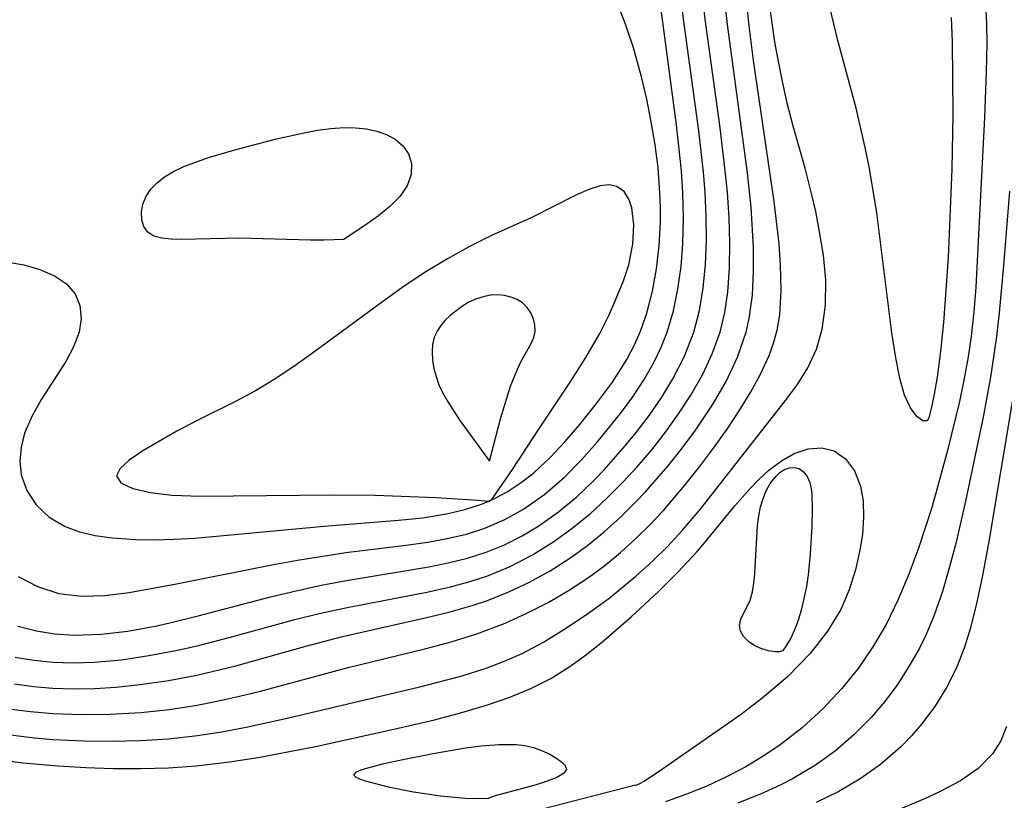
# Model space of a CAD drawing. Header units: metres. Extents: x 1073367 to 1082519, y 1569854 to 1574957.
# Tile 390 of 656: x 1076736 to 1076804, y 1573622 to 1573675. Entities that reach past the tile are written whole.
import ezdxf

# ---------------------------------------------------------------- set-up
doc = ezdxf.new("R2010")
doc.units = ezdxf.units.M
doc.layers.add('CGG_CurvaNivelLidar_v1', color=253, linetype='Continuous', lineweight=30)

msp = doc.modelspace()

# ---------------------------------------------------------------- linework, layer by layer
at = {"layer": 'CGG_CurvaNivelLidar_v1'}
for p, q in [((1076792.3625, 1573673.7726, 65.5), (1076790.6419, 1573681.0151, 65.5)), ((1076781.834, 1573674.9217, 68), (1076781.277, 1573679.5243, 68)), ((1076784.8022, 1573674.8578, 67), (1076784.3227, 1573679.2115, 67)), ((1076780.3629, 1573675.0366, 68.5), (1076779.8679, 1573678.9442, 68.5)), ((1076777.8182, 1573674.8875, 69), (1076776.5501, 1573678.1544, 69)), ((1076783.3166, 1573674.8908, 67.5), (1076782.974, 1573677.7756, 67.5)), ((1076786.2884, 1573674.7681, 66.5), (1076785.9778, 1573677.6192, 66.5)), ((1076802.4366, 1573677.6372, 66), (1076802.5553, 1573674.8925, 66)), ((1076788.0827, 1573673.5178, 66), (1076787.6603, 1573676.4487, 66)), ((1076781.3175, 1573668.0007, 68.5), (1076780.3629, 1573675.0366, 68.5)), ((1076782.8365, 1573667.5729, 68), (1076781.834, 1573674.9217, 68)), ((1076800.1342, 1573675.3569, 65.5), (1076800.2008, 1573673.6899, 65.5)), ((1076778.357, 1573673.2584, 69), (1076777.8182, 1573674.8875, 69)), ((1076784.292, 1573667.7822, 67.5), (1076783.3166, 1573674.8908, 67.5)), ((1076786.1772, 1573664.7081, 67), (1076784.8022, 1573674.8578, 67)), ((1076786.5912, 1573672.4095, 66.5), (1076786.2884, 1573674.7681, 66.5)), ((1076802.5553, 1573674.8925, 66), (1076802.5689, 1573673.5185, 66)), ((1076793.6175, 1573669.1388, 65.5), (1076792.3625, 1573673.7726, 65.5)), ((1076800.2008, 1573673.6899, 65.5), (1076800.2437, 1573668.6959, 65.5)), ((1076778.9055, 1573671.2835, 69), (1076778.357, 1573673.2584, 69)), ((1076788.5413, 1573671.0844, 66), (1076788.0827, 1573673.5178, 66)), ((1076802.5689, 1573673.5185, 66), (1076802.5377, 1573671.6267, 66)), ((1076788.0106, 1573662.7441, 66.5), (1076786.5912, 1573672.4095, 66.5)), ((1076802.5377, 1573671.6267, 66), (1076802.4222, 1573668.4946, 66)), ((1076779.2677, 1573669.7463, 69), (1076778.9055, 1573671.2835, 69)), ((1076788.9001, 1573669.4863, 66), (1076788.5413, 1573671.0844, 66)), ((1076779.5811, 1573668.1892, 69), (1076779.2677, 1573669.7463, 69)), ((1076789.3029, 1573667.9065, 66), (1076788.9001, 1573669.4863, 66)), ((1076794.2377, 1573666.4469, 65.5), (1076793.6175, 1573669.1388, 65.5)), ((1076779.8418, 1573666.6178, 69), (1076779.5811, 1573668.1892, 69)), ((1076800.2437, 1573668.6959, 65.5), (1076800.1852, 1573664.9843, 65.5)), ((1076802.4222, 1573668.4946, 66), (1076801.8322, 1573656.8796, 66)), ((1076755.7876, 1573667.4464, 69), (1076756.7107, 1573667.6191, 69)), ((1076756.7107, 1573667.6191, 69), (1076757.6236, 1573667.7483, 69)), ((1076757.6236, 1573667.7483, 69), (1076758.5219, 1573667.8128, 69)), ((1076758.5219, 1573667.8128, 69), (1076759.3057, 1573667.7981, 69)), ((1076759.3057, 1573667.7981, 69), (1076760.0628, 1573667.7138, 69)), ((1076760.0628, 1573667.7138, 69), (1076760.7809, 1573667.5591, 69)), ((1076760.7809, 1573667.5591, 69), (1076761.4432, 1573667.3277, 69)), ((1076781.6543, 1573664.8315, 68.5), (1076781.3175, 1573668.0007, 68.5)), ((1076783.1557, 1573664.7543, 68), (1076782.8365, 1573667.5729, 68)), ((1076784.6556, 1573664.8368, 67.5), (1076784.292, 1573667.7822, 67.5)), ((1076790.1194, 1573665.0204, 66), (1076789.3029, 1573667.9065, 66)), ((1076751.0322, 1573666.29, 69), (1076753.8989, 1573667.0247, 69)), ((1076753.8989, 1573667.0247, 69), (1076755.7876, 1573667.4464, 69)), ((1076761.4432, 1573667.3277, 69), (1076762.028, 1573667.0079, 69)), ((1076762.028, 1573667.0079, 69), (1076762.546, 1573666.5548, 69)), ((1076749.2347, 1573665.7541, 69), (1076751.0322, 1573666.29, 69)), ((1076762.546, 1573666.5548, 69), (1076762.9406, 1573666.0091, 69)), ((1076780.0422, 1573665.037, 69), (1076779.8418, 1573666.6178, 69)), ((1076794.5285, 1573664.9973, 65.5), (1076794.2377, 1573666.4469, 65.5)), ((1076747.5488, 1573665.1473, 69), (1076749.2347, 1573665.7541, 69)), ((1076762.9406, 1573666.0091, 69), (1076763.1477, 1573665.3416, 69)), ((1076746.7849, 1573664.7828, 69), (1076747.5488, 1573665.1473, 69)), ((1076763.1477, 1573665.3416, 69), (1076763.1277, 1573664.5916, 69)), ((1076780.1774, 1573663.3251, 69), (1076780.0422, 1573665.037, 69)), ((1076781.7523, 1573663.3433, 68.5), (1076781.6543, 1573664.8315, 68.5)), ((1076784.7967, 1573663.3691, 67.5), (1076784.6556, 1573664.8368, 67.5)), ((1076790.5656, 1573663.2965, 66), (1076790.1194, 1573665.0204, 66)), ((1076795.0286, 1573661.9606, 65.5), (1076794.5285, 1573664.9973, 65.5)), ((1076800.1852, 1573664.9843, 65.5), (1076799.9221, 1573658.9065, 65.5)), ((1076745.7154, 1573664.0277, 69), (1076746.217, 1573664.4283, 69)), ((1076746.217, 1573664.4283, 69), (1076746.7849, 1573664.7828, 69)), ((1076763.1277, 1573664.5916, 69), (1076762.857, 1573663.8197, 69)), ((1076783.2695, 1573663.349, 68), (1076783.1557, 1573664.7543, 68)), ((1076786.4174, 1573662.3411, 67), (1076786.1772, 1573664.7081, 67)), ((1076744.9675, 1573663.1129, 69), (1076745.293, 1573663.5876, 69)), ((1076745.293, 1573663.5876, 69), (1076745.7154, 1573664.0277, 69)), ((1076762.857, 1573663.8197, 69), (1076762.3413, 1573663.0809, 69)), ((1076775.3033, 1573663.5712, 69.5), (1076774.4639, 1573663.1997, 69.5)), ((1076776.0761, 1573663.8118, 69.5), (1076775.3033, 1573663.5712, 69.5)), ((1076776.6926, 1573663.8753, 69.5), (1076776.0761, 1573663.8118, 69.5)), ((1076777.2277, 1573663.7707, 69.5), (1076776.6926, 1573663.8753, 69.5)), ((1076777.7165, 1573663.421, 69.5), (1076777.2277, 1573663.7707, 69.5)), ((1076804.1315, 1573663.4387, 66.5), (1076803.729, 1573658.3534, 66.5)), ((1076744.7428, 1573662.5682, 69), (1076744.9675, 1573663.1129, 69)), ((1076762.3413, 1573663.0809, 69), (1076761.6521, 1573662.3892, 69)), ((1076774.4639, 1573663.1997, 69.5), (1076771.3912, 1573661.639, 69.5)), ((1076778.0706, 1573662.8606, 69.5), (1076777.7165, 1573663.421, 69.5)), ((1076778.2567, 1573662.299, 69.5), (1076778.0706, 1573662.8606, 69.5)), ((1076780.2108, 1573662.3112, 69), (1076780.1774, 1573663.3251, 69)), ((1076781.7957, 1573661.5874, 68.5), (1076781.7523, 1573663.3433, 68.5)), ((1076783.3473, 1573661.718, 68), (1076783.2695, 1573663.349, 68)), ((1076784.9128, 1573661.6248, 67.5), (1076784.7967, 1573663.3691, 67.5)), ((1076790.8487, 1573662.0505, 66), (1076790.5656, 1573663.2965, 66)), ((1076744.6441, 1573662.0165, 69), (1076744.7428, 1573662.5682, 69)), ((1076761.6521, 1573662.3892, 69), (1076760.877, 1573661.7573, 69)), ((1076778.3925, 1573661.1407, 69.5), (1076778.2567, 1573662.299, 69.5)), ((1076780.2068, 1573661.2994, 69), (1076780.2108, 1573662.3112, 69)), ((1076786.5821, 1573659.6177, 67), (1076786.4174, 1573662.3411, 67)), ((1076788.3379, 1573659.83, 66.5), (1076788.0106, 1573662.7441, 66.5)), ((1076744.664, 1573661.4881, 69), (1076744.6441, 1573662.0165, 69)), ((1076744.804, 1573661.0154, 69), (1076744.664, 1573661.4881, 69)), ((1076760.877, 1573661.7573, 69), (1076760.0998, 1573661.1989, 69)), ((1076771.3912, 1573661.639, 69.5), (1076768.6396, 1573660.4062, 69.5)), ((1076781.7503, 1573659.8454, 68.5), (1076781.7957, 1573661.5874, 68.5)), ((1076783.3604, 1573660.0973, 68), (1076783.3473, 1573661.718, 68)), ((1076784.9672, 1573659.8935, 67.5), (1076784.9128, 1573661.6248, 67.5)), ((1076791.0964, 1573660.8092, 66), (1076790.8487, 1573662.0505, 66)), ((1076796.0653, 1573653.7384, 65.5), (1076795.0286, 1573661.9606, 65.5)), ((1076745.074, 1573660.6357, 69), (1076744.804, 1573661.0154, 69)), ((1076760.0998, 1573661.1989, 69), (1076758.5, 1573660.1345, 69)), ((1076778.3155, 1573659.8183, 69.5), (1076778.3925, 1573661.1407, 69.5)), ((1076780.1219, 1573659.7079, 69), (1076780.2068, 1573661.2994, 69)), ((1076791.3753, 1573659.0732, 66), (1076791.0964, 1573660.8092, 66)), ((1076745.4963, 1573660.3732, 69), (1076745.074, 1573660.6357, 69)), ((1076746.0401, 1573660.2202, 69), (1076745.4963, 1573660.3732, 69)), ((1076746.6767, 1573660.1479, 69), (1076746.0401, 1573660.2202, 69)), ((1076747.3839, 1573660.1314, 69), (1076746.6767, 1573660.1479, 69)), ((1076751.3522, 1573660.2221, 69), (1076747.3839, 1573660.1314, 69)), ((1076756.2352, 1573660.0868, 69), (1076751.3522, 1573660.2221, 69)), ((1076757.173, 1573660.0864, 69), (1076756.2352, 1573660.0868, 69)), ((1076758.5, 1573660.1345, 69), (1076757.173, 1573660.0864, 69)), ((1076768.6396, 1573660.4062, 69.5), (1076767.1276, 1573659.6546, 69.5)), ((1076783.2945, 1573658.3964, 68), (1076783.3604, 1573660.0973, 68)), ((1076767.1276, 1573659.6546, 69.5), (1076765.6071, 1573658.8125, 69.5)), ((1076778.0373, 1573658.4075, 69.5), (1076778.3155, 1573659.8183, 69.5)), ((1076779.9415, 1573658.1346, 69), (1076780.1219, 1573659.7079, 69)), ((1076781.6225, 1573658.2807, 68.5), (1076781.7503, 1573659.8454, 68.5)), ((1076784.9498, 1573658.2005, 67.5), (1076784.9672, 1573659.8935, 67.5)), ((1076786.5979, 1573657.9568, 67), (1076786.5821, 1573659.6177, 67)), ((1076788.4457, 1573658.4023, 66.5), (1076788.3379, 1573659.83, 66.5)), ((1076765.6071, 1573658.8125, 69.5), (1076764.0931, 1573657.8892, 69.5)), ((1076791.5341, 1573657.3632, 66), (1076791.3753, 1573659.0732, 66)), ((1076799.9221, 1573658.9065, 65.5), (1076799.6157, 1573654.4521, 65.5)), ((1076735.3947, 1573658.6068, 69), (1076736.5876, 1573658.39, 69)), ((1076736.5876, 1573658.39, 69), (1076737.6797, 1573658.0845, 69)), ((1076737.6797, 1573658.0845, 69), (1076738.6818, 1573657.6535, 69)), ((1076777.6795, 1573657.3124, 69.5), (1076778.0373, 1573658.4075, 69.5)), ((1076779.6621, 1573656.5889, 69), (1076779.9415, 1573658.1346, 69)), ((1076781.4079, 1573656.741, 68.5), (1076781.6225, 1573658.2807, 68.5)), ((1076783.1429, 1573656.8209, 68), (1076783.2945, 1573658.3964, 68)), ((1076784.8321, 1573656.534, 67.5), (1076784.9498, 1573658.2005, 67.5)), ((1076788.4945, 1573656.6634, 66.5), (1076788.4457, 1573658.4023, 66.5)), ((1076803.729, 1573658.3534, 66.5), (1076803.4347, 1573655.1008, 66.5)), ((1076738.6818, 1573657.6535, 69), (1076739.5049, 1573657.0998, 69)), ((1076764.0931, 1573657.8892, 69.5), (1076762.4898, 1573656.819, 69.5)), ((1076786.5142, 1573656.3223, 67), (1076786.5979, 1573657.9568, 67)), ((1076791.5223, 1573655.646, 66), (1076791.5341, 1573657.3632, 66)), ((1076739.5049, 1573657.0998, 69), (1076740.1023, 1573656.4131, 69)), ((1076762.4898, 1573656.819, 69.5), (1076760.9035, 1573655.6926, 69.5)), ((1076777.1818, 1573656.0842, 69.5), (1076777.6795, 1573657.3124, 69.5)), ((1076781.0983, 1573655.241, 68.5), (1076781.4079, 1573656.741, 68.5)), ((1076782.8836, 1573655.2777, 68), (1076783.1429, 1573656.8209, 68)), ((1076801.8322, 1573656.8796, 66), (1076801.6913, 1573655.1812, 66)), ((1076740.1023, 1573656.4131, 69), (1076740.4266, 1573655.6157, 69)), ((1076767.5401, 1573656.0392, 70), (1076767.0419, 1573655.8097, 70)), ((1076768.0512, 1573656.2121, 70), (1076767.5401, 1573656.0392, 70)), ((1076768.5688, 1573656.3151, 70), (1076768.0512, 1573656.2121, 70)), ((1076769.0461, 1573656.3366, 70), (1076768.5688, 1573656.3151, 70)), ((1076769.5141, 1573656.2926, 70), (1076769.0461, 1573656.3366, 70)), ((1076769.9623, 1573656.1886, 70), (1076769.5141, 1573656.2926, 70)), ((1076770.3781, 1573656.0254, 70), (1076769.9623, 1573656.1886, 70)), ((1076770.7466, 1573655.7993, 70), (1076770.3781, 1573656.0254, 70)), ((1076776.6626, 1573654.9209, 69.5), (1076777.1818, 1573656.0842, 69.5)), ((1076779.2732, 1573655.0824, 69), (1076779.6621, 1573656.5889, 69)), ((1076784.624, 1573655.1385, 67.5), (1076784.8321, 1573656.534, 67.5)), ((1076786.2946, 1573654.7235, 67), (1076786.5142, 1573656.3223, 67)), ((1076788.39, 1573654.9748, 66.5), (1076788.4945, 1573656.6634, 66.5)), ((1076740.4266, 1573655.6157, 69), (1076740.5095, 1573654.7242, 69)), ((1076760.9035, 1573655.6926, 69.5), (1076756.6133, 1573652.5399, 69.5)), ((1076766.564, 1573655.5314, 70), (1076765.7922, 1573654.9358, 70)), ((1076767.0419, 1573655.8097, 70), (1076766.564, 1573655.5314, 70)), ((1076771.073, 1573655.4843, 70), (1076770.7466, 1573655.7993, 70)), ((1076771.3279, 1573655.1118, 70), (1076771.073, 1573655.4843, 70)), ((1076791.2966, 1573653.9904, 66), (1076791.5223, 1573655.646, 66)), ((1076740.5095, 1573654.7242, 69), (1076740.3658, 1573653.7812, 69)), ((1076765.7922, 1573654.9358, 70), (1076765.4512, 1573654.5987, 70)), ((1076771.51, 1573654.7018, 70), (1076771.3279, 1573655.1118, 70)), ((1076771.6109, 1573654.2707, 70), (1076771.51, 1573654.7018, 70)), ((1076776.0546, 1573653.7027, 69.5), (1076776.6626, 1573654.9209, 69.5)), ((1076778.8444, 1573653.8486, 69), (1076779.2732, 1573655.0824, 69)), ((1076780.6671, 1573653.786, 68.5), (1076781.0983, 1573655.241, 68.5)), ((1076782.4894, 1573653.7778, 68), (1076782.8836, 1573655.2777, 68)), ((1076784.2946, 1573653.7775, 67.5), (1076784.624, 1573655.1385, 67.5)), ((1076786.0781, 1573653.7794, 67), (1076786.2946, 1573654.7235, 67)), ((1076788.2063, 1573653.9158, 66.5), (1076788.39, 1573654.9748, 66.5)), ((1076801.6913, 1573655.1812, 66), (1076801.5, 1573653.4891, 66)), ((1076803.4347, 1573655.1008, 66.5), (1076803.2459, 1573653.4793, 66.5)), ((1076765.1494, 1573654.2388, 70), (1076764.8976, 1573653.8566, 70)), ((1076765.4512, 1573654.5987, 70), (1076765.1494, 1573654.2388, 70)), ((1076771.6154, 1573653.8328, 70), (1076771.6109, 1573654.2707, 70)), ((1076790.9013, 1573652.6273, 66), (1076791.2966, 1573653.9904, 66)), ((1076799.6157, 1573654.4521, 65.5), (1076799.4123, 1573652.4538, 65.5)), ((1076740.3658, 1573653.7812, 69), (1076739.9926, 1573652.7791, 69)), ((1076764.7104, 1573653.4503, 70), (1076764.5885, 1573652.9423, 70)), ((1076764.8976, 1573653.8566, 70), (1076764.7104, 1573653.4503, 70)), ((1076771.3508, 1573653.0184, 70), (1076771.5205, 1573653.4249, 70)), ((1076771.5205, 1573653.4249, 70), (1076771.6154, 1573653.8328, 70)), ((1076775.0965, 1573652.0421, 69.5), (1076776.0546, 1573653.7027, 69.5)), ((1076778.4603, 1573652.9712, 69), (1076778.8444, 1573653.8486, 69)), ((1076780.2578, 1573652.7531, 68.5), (1076780.6671, 1573653.786, 68.5)), ((1076781.8589, 1573652.153, 68), (1076782.4894, 1573653.7778, 68)), ((1076783.7614, 1573652.2946, 67.5), (1076784.2946, 1573653.7775, 67.5)), ((1076785.4905, 1573652.0688, 67), (1076786.0781, 1573653.7794, 67)), ((1076787.9609, 1573653.0245, 66.5), (1076788.2063, 1573653.9158, 66.5)), ((1076796.338, 1573652.0355, 65.5), (1076796.0653, 1573653.7384, 65.5)), ((1076801.5, 1573653.4891, 66), (1076801.2962, 1573652.1025, 66)), ((1076803.2459, 1573653.4793, 66.5), (1076802.8281, 1573650.7097, 66.5)), ((1076739.9926, 1573652.7791, 69), (1076739.4505, 1573651.7694, 69)), ((1076764.5885, 1573652.9423, 70), (1076764.5555, 1573652.4082, 70)), ((1076770.6479, 1573651.7515, 70), (1076771.3508, 1573653.0184, 70)), ((1076777.9046, 1573651.9111, 69), (1076778.4603, 1573652.9712, 69)), ((1076779.7763, 1573651.7494, 68.5), (1076780.2578, 1573652.7531, 68.5)), ((1076787.6524, 1573652.1897, 66.5), (1076787.9609, 1573653.0245, 66.5)), ((1076756.6133, 1573652.5399, 69.5), (1076755.2383, 1573651.5545, 69.5)), ((1076764.5555, 1573652.4082, 70), (1076764.5924, 1573651.8575, 70)), ((1076774.028, 1573650.3692, 69.5), (1076775.0965, 1573652.0421, 69.5)), ((1076781.0616, 1573650.5895, 68), (1076781.8589, 1573652.153, 68)), ((1076783.0823, 1573650.8587, 67.5), (1076783.7614, 1573652.2946, 67.5)), ((1076784.7082, 1573650.4152, 67), (1076785.4905, 1573652.0688, 67)), ((1076787.0661, 1573650.9112, 66.5), (1076787.6524, 1573652.1897, 66.5)), ((1076790.3204, 1573651.349, 66), (1076790.9013, 1573652.6273, 66)), ((1076796.6182, 1573650.6398, 65.5), (1076796.338, 1573652.0355, 65.5)), ((1076799.4123, 1573652.4538, 65.5), (1076799.1771, 1573650.7138, 65.5)), ((1076801.2962, 1573652.1025, 66), (1076801.0526, 1573650.7219, 66)), ((1076739.4505, 1573651.7694, 69), (1076737.8002, 1573649.2044, 69)), ((1076755.2383, 1573651.5545, 69.5), (1076753.8526, 1573650.619, 69.5)), ((1076764.5924, 1573651.8575, 70), (1076764.6869, 1573651.2982, 70)), ((1076764.6869, 1573651.2982, 70), (1076764.8325, 1573650.7374, 70)), ((1076770.4014, 1573651.2473, 70), (1076770.6479, 1573651.7515, 70)), ((1076776.9273, 1573650.3681, 69), (1076777.9046, 1573651.9111, 69)), ((1076779.0878, 1573650.5319, 68.5), (1076779.7763, 1573651.7494, 68.5)), ((1076789.5995, 1573650.2056, 66), (1076790.3204, 1573651.349, 66)), ((1076753.8526, 1573650.619, 69.5), (1076752.4477, 1573649.7618, 69.5)), ((1076764.8325, 1573650.7374, 70), (1076765.028, 1573650.1821, 70)), ((1076769.9424, 1573650.0846, 70), (1076770.4014, 1573651.2473, 70)), ((1076782.2878, 1573649.4634, 67.5), (1076783.0823, 1573650.8587, 67.5)), ((1076786.3775, 1573649.645, 66.5), (1076787.0661, 1573650.9112, 66.5)), ((1076796.9462, 1573649.4802, 65.5), (1076796.6182, 1573650.6398, 65.5)), ((1076799.1771, 1573650.7138, 65.5), (1076798.971, 1573649.5276, 65.5)), ((1076801.0526, 1573650.7219, 66), (1076800.7046, 1573649.0318, 66)), ((1076802.8281, 1573650.7097, 66.5), (1076802.3183, 1573647.973, 66.5)), ((1076765.028, 1573650.1821, 70), (1076765.2781, 1573649.6436, 70)), ((1076769.2521, 1573647.8473, 70), (1076769.9424, 1573650.0846, 70)), ((1076771.8651, 1573647.1295, 69.5), (1076774.028, 1573650.3692, 69.5)), ((1076775.8376, 1573648.8901, 69), (1076776.9273, 1573650.3681, 69)), ((1076778.3188, 1573649.355, 68.5), (1076779.0878, 1573650.5319, 68.5)), ((1076780.2956, 1573649.3272, 68), (1076781.0616, 1573650.5895, 68)), ((1076783.7793, 1573648.8088, 67), (1076784.7082, 1573650.4152, 67)), ((1076788.7728, 1573649.0929, 66), (1076789.5995, 1573650.2056, 66)), ((1076752.4477, 1573649.7618, 69.5), (1076751.0854, 1573649.0331, 69.5)), ((1076765.2781, 1573649.6436, 70), (1076765.6095, 1573649.0509, 70)), ((1076777.5426, 1573648.2939, 68.5), (1076778.3188, 1573649.355, 68.5)), ((1076779.4555, 1573648.1009, 68), (1076780.2956, 1573649.3272, 68)), ((1076781.4581, 1573648.1884, 67.5), (1076782.2878, 1573649.4634, 67.5)), ((1076785.6091, 1573648.3897, 66.5), (1076786.3775, 1573649.645, 66.5)), ((1076797.3373, 1573648.5958, 65.5), (1076796.9462, 1573649.4802, 65.5)), ((1076798.971, 1573649.5276, 65.5), (1076798.7607, 1573648.5462, 65.5)), ((1076737.8002, 1573649.2044, 69), (1076737.1431, 1573648.0511, 69)), ((1076751.0854, 1573649.0331, 69.5), (1076748.4024, 1573647.7123, 69.5)), ((1076765.6095, 1573649.0509, 70), (1076766.4227, 1573647.7923, 70)), ((1076774.6815, 1573647.461, 69), (1076775.8376, 1573648.8901, 69)), ((1076782.6263, 1573647.0858, 67), (1076783.7793, 1573648.8088, 67)), ((1076784.0837, 1573643.1031, 66), (1076788.7728, 1573649.0929, 66)), ((1076797.7755, 1573648.0099, 65.5), (1076797.3373, 1573648.5958, 65.5)), ((1076800.7046, 1573649.0318, 66), (1076799.8927, 1573645.6739, 66)), ((1076804.3325, 1573649.1171, 67), (1076802.6879, 1573639.3112, 67)), ((1076737.1431, 1573648.0511, 69), (1076736.6347, 1573646.8714, 69)), ((1076775.8759, 1573646.2526, 68.5), (1076777.5426, 1573648.2939, 68.5)), ((1076778.5536, 1573646.911, 68), (1076779.4555, 1573648.1009, 68)), ((1076780.5619, 1573646.9447, 67.5), (1076781.4581, 1573648.1884, 67.5)), ((1076784.7787, 1573647.1451, 66.5), (1076785.6091, 1573648.3897, 66.5)), ((1076798.1853, 1573647.718, 65.5), (1076797.7755, 1573648.0099, 65.5)), ((1076798.5943, 1573647.9266, 65.5), (1076798.5, 1573647.7215, 65.5)), ((1076798.7607, 1573648.5462, 65.5), (1076798.5943, 1573647.9266, 65.5)), ((1076802.3183, 1573647.973, 66.5), (1076801.1165, 1573642.2149, 66.5)), ((1076748.4024, 1573647.7123, 69.5), (1076747.0717, 1573647.0125, 69.5)), ((1076766.4227, 1573647.7923, 70), (1076768.5, 1573644.9563, 70)), ((1076768.5, 1573644.9563, 70), (1076769.2521, 1573647.8473, 70)), ((1076773.6841, 1573646.3006, 69), (1076774.6815, 1573647.461, 69)), ((1076798.5, 1573647.7215, 65.5), (1076798.1853, 1573647.718, 65.5)), ((1076736.6347, 1573646.8714, 69), (1076736.3853, 1573645.9041, 69)), ((1076747.0717, 1573647.0125, 69.5), (1076744.723, 1573645.6477, 69.5)), ((1076770.0684, 1573644.3714, 69.5), (1076771.8651, 1573647.1295, 69.5)), ((1076777.7999, 1573645.9928, 68), (1076778.5536, 1573646.911, 68)), ((1076779.6093, 1573645.733, 67.5), (1076780.5619, 1573646.9447, 67.5)), ((1076781.7045, 1573645.8414, 67), (1076782.6263, 1573647.0858, 67)), ((1076783.8534, 1573645.8487, 66.5), (1076784.7787, 1573647.1451, 66.5)), ((1076736.3853, 1573645.9041, 69), (1076736.2996, 1573644.943, 69)), ((1076772.6476, 1573645.1948, 69), (1076773.6841, 1573646.3006, 69)), ((1076774.7803, 1573645.0201, 68.5), (1076775.8759, 1573646.2526, 68.5)), ((1076776.3529, 1573644.3603, 68), (1076777.7999, 1573645.9928, 68)), ((1076744.723, 1573645.6477, 69.5), (1076743.8056, 1573645.0206, 69.5)), ((1076778.6067, 1573644.5566, 67.5), (1076779.6093, 1573645.733, 67.5)), ((1076780.7352, 1573644.6251, 67), (1076781.7045, 1573645.8414, 67)), ((1076782.8872, 1573644.5665, 66.5), (1076783.8534, 1573645.8487, 66.5)), ((1076788.5002, 1573644.9748, 65.5), (1076789.368, 1573645.4678, 65.5)), ((1076789.368, 1573645.4678, 65.5), (1076790.331, 1573645.7864, 65.5)), ((1076790.331, 1573645.7864, 65.5), (1076791.2607, 1573645.8547, 65.5)), ((1076791.2607, 1573645.8547, 65.5), (1076792.1088, 1573645.6558, 65.5)), ((1076792.1088, 1573645.6558, 65.5), (1076792.895, 1573645.1131, 65.5)), ((1076799.8927, 1573645.6739, 66), (1076798.8333, 1573641.8511, 66)), ((1076736.2996, 1573644.943, 69), (1076736.3942, 1573644.0131, 69)), ((1076743.8056, 1573645.0206, 69.5), (1076743.1714, 1573644.4472, 69.5)), ((1076771.5489, 1573644.175, 69), (1076772.6476, 1573645.1948, 69)), ((1076773.6314, 1573643.8519, 68.5), (1076774.7803, 1573645.0201, 68.5)), ((1076777.6585, 1573643.5249, 67.5), (1076778.6067, 1573644.5566, 67.5)), ((1076779.1885, 1573642.8479, 67), (1076780.7352, 1573644.6251, 67)), ((1076781.889, 1573643.3015, 66.5), (1076782.8872, 1573644.5665, 66.5)), ((1076787.6453, 1573644.3213, 65.5), (1076788.5002, 1573644.9748, 65.5)), ((1076792.895, 1573645.1131, 65.5), (1076793.506, 1573644.2875, 65.5)), ((1076736.3942, 1573644.0131, 69), (1076736.7808, 1573642.9322, 69)), ((1076743.1714, 1573644.4472, 69.5), (1076742.9279, 1573643.9412, 69.5)), ((1076742.9279, 1573643.9412, 69.5), (1076743.2326, 1573643.4632, 69.5)), ((1076768.7457, 1573642.4475, 69.5), (1076770.0684, 1573644.3714, 69.5)), ((1076770.6534, 1573643.475, 69), (1076771.5489, 1573644.175, 69)), ((1076775.6665, 1573643.6444, 68), (1076776.3529, 1573644.3603, 68)), ((1076786.9819, 1573643.7149, 65.5), (1076787.6453, 1573644.3213, 65.5)), ((1076787.7274, 1573643.4108, 65), (1076788.1293, 1573643.9286, 65)), ((1076788.1293, 1573643.9286, 65), (1076788.4133, 1573644.1878, 65)), ((1076788.4133, 1573644.1878, 65), (1076788.7148, 1573644.3803, 65)), ((1076788.7148, 1573644.3803, 65), (1076789.0609, 1573644.5015, 65)), ((1076789.0609, 1573644.5015, 65), (1076789.4034, 1573644.5232, 65)), ((1076789.4034, 1573644.5232, 65), (1076789.7216, 1573644.4398, 65)), ((1076789.7216, 1573644.4398, 65), (1076790.0222, 1573644.221, 65)), ((1076790.0222, 1573644.221, 65), (1076790.2635, 1573643.8926, 65)), ((1076790.2635, 1573643.8926, 65), (1076790.4388, 1573643.4797, 65)), ((1076793.506, 1573644.2875, 65.5), (1076793.9199, 1573643.2421, 65.5)), ((1076743.2326, 1573643.4632, 69.5), (1076744.0511, 1573643.0853, 69.5)), ((1076769.7056, 1573642.8561, 69), (1076770.6534, 1573643.475, 69)), ((1076772.2787, 1573642.6815, 68.5), (1076773.6314, 1573643.8519, 68.5)), ((1076774.4731, 1573642.5125, 68), (1076775.6665, 1573643.6444, 68)), ((1076776.5444, 1573642.4083, 67.5), (1076777.6585, 1573643.5249, 67.5)), ((1076780.4215, 1573641.5668, 66.5), (1076781.889, 1573643.3015, 66.5)), ((1076786.3302, 1573643.0433, 65.5), (1076786.9819, 1573643.7149, 65.5)), ((1076787.4607, 1573642.9247, 65), (1076787.7274, 1573643.4108, 65)), ((1076790.4388, 1573643.4797, 65), (1076790.5304, 1573643.0842, 65)), ((1076793.9199, 1573643.2421, 65.5), (1076794.0995, 1573642.2204, 65.5)), ((1076736.7808, 1573642.9322, 69), (1076737.4285, 1573641.9643, 69)), ((1076744.0511, 1573643.0853, 69.5), (1076745.2506, 1573642.8046, 69.5)), ((1076745.2506, 1573642.8046, 69.5), (1076746.7302, 1573642.628, 69.5)), ((1076746.7302, 1573642.628, 69.5), (1076748.6851, 1573642.5591, 69.5)), ((1076748.6851, 1573642.5591, 69.5), (1076757.7369, 1573642.6416, 69.5)), ((1076757.7369, 1573642.6416, 69.5), (1076760.6507, 1573642.6177, 69.5)), ((1076760.6507, 1573642.6177, 69.5), (1076764.8372, 1573642.4689, 69.5)), ((1076768.8755, 1573642.41, 69), (1076769.7056, 1573642.8561, 69)), ((1076770.8249, 1573641.6586, 68.5), (1076772.2787, 1573642.6815, 68.5)), ((1076778.5297, 1573642.1549, 67), (1076779.1885, 1573642.8479, 67)), ((1076782.9309, 1573641.6391, 66), (1076784.0837, 1573643.1031, 66)), ((1076785.3184, 1573641.8758, 65.5), (1076786.3302, 1573643.0433, 65.5)), ((1076787.2416, 1573642.3887, 65), (1076787.4607, 1573642.9247, 65)), ((1076790.5304, 1573643.0842, 65), (1076790.5816, 1573642.6531, 65)), ((1076790.5816, 1573642.6531, 65), (1076790.607, 1573641.7141, 65)), ((1076737.4285, 1573641.9643, 69), (1076738.3229, 1573641.1193, 69)), ((1076764.8372, 1573642.4689, 69.5), (1076767.7042, 1573642.2861, 69.5)), ((1076766.7967, 1573641.6291, 69), (1076768.0103, 1573642.0312, 69)), ((1076767.7042, 1573642.2861, 69.5), (1076768.3975, 1573642.2172, 69.5)), ((1076768.0103, 1573642.0312, 69), (1076768.8755, 1573642.41, 69)), ((1076768.3975, 1573642.2172, 69.5), (1076768.5, 1573642.1798, 69.5)), ((1076768.5, 1573642.1798, 69.5), (1076768.7457, 1573642.4475, 69.5)), ((1076773.2133, 1573641.465, 68), (1076774.4731, 1573642.5125, 68)), ((1076775.3814, 1573641.3472, 67.5), (1076776.5444, 1573642.4083, 67.5)), ((1076777.4643, 1573641.1089, 67), (1076778.5297, 1573642.1549, 67)), ((1076783.2598, 1573639.3652, 65.5), (1076785.3184, 1573641.8758, 65.5)), ((1076787.0719, 1573641.8154, 65), (1076787.2416, 1573642.3887, 65)), ((1076794.0995, 1573642.2204, 65.5), (1076794.1369, 1573641.1066, 65.5)), ((1076798.8333, 1573641.8511, 66), (1076797.9022, 1573638.9828, 66)), ((1076801.1165, 1573642.2149, 66.5), (1076800.4731, 1573639.3996, 66.5)), ((1076763.916, 1573641.0732, 69), (1076765.5353, 1573641.3313, 69)), ((1076765.5353, 1573641.3313, 69), (1076766.7967, 1573641.6291, 69)), ((1076769.534, 1573640.9414, 68.5), (1076770.8249, 1573641.6586, 68.5)), ((1076771.8849, 1573640.5191, 68), (1076773.2133, 1573641.465, 68)), ((1076774.1695, 1573640.3509, 67.5), (1076775.3814, 1573641.3472, 67.5)), ((1076779.4837, 1573640.5762, 66.5), (1076780.4215, 1573641.5668, 66.5)), ((1076781.7311, 1573640.2087, 66), (1076782.9309, 1573641.6391, 66)), ((1076786.8664, 1573640.5303, 65), (1076786.9477, 1573641.183, 65)), ((1076786.9477, 1573641.183, 65), (1076787.0719, 1573641.8154, 65)), ((1076790.607, 1573641.7141, 65), (1076790.5765, 1573640.4911, 65)), ((1076738.3229, 1573641.1193, 69), (1076739.418, 1573640.4643, 69)), ((1076757.17, 1573640.4863, 69), (1076762.2539, 1573640.8965, 69)), ((1076762.2539, 1573640.8965, 69), (1076763.916, 1573641.0732, 69)), ((1076768.1754, 1573640.3586, 68.5), (1076769.534, 1573640.9414, 68.5)), ((1076770.723, 1573639.8234, 68), (1076771.8849, 1573640.5191, 68)), ((1076776.3564, 1573640.1107, 67), (1076777.4643, 1573641.1089, 67)), ((1076778.503, 1573639.6249, 66.5), (1076779.4837, 1573640.5762, 66.5)), ((1076786.6777, 1573637.216, 65), (1076786.8664, 1573640.5303, 65)), ((1076790.5765, 1573640.4911, 65), (1076790.4759, 1573638.5793, 65)), ((1076794.1369, 1573641.1066, 65.5), (1076794.0511, 1573639.9268, 65.5)), ((1076739.418, 1573640.4643, 69), (1076740.4021, 1573640.1044, 69)), ((1076740.4021, 1573640.1044, 69), (1076741.476, 1573639.8581, 69)), ((1076741.476, 1573639.8581, 69), (1076742.6219, 1573639.6957, 69)), ((1076748.3032, 1573639.6735, 69), (1076757.17, 1573640.4863, 69)), ((1076765.5961, 1573639.644, 68.5), (1076766.9057, 1573639.9552, 68.5)), ((1076766.9057, 1573639.9552, 68.5), (1076768.1754, 1573640.3586, 68.5)), ((1076769.5138, 1573639.2173, 68), (1076770.723, 1573639.8234, 68)), ((1076772.9052, 1573639.4328, 67.5), (1076774.1695, 1573640.3509, 67.5)), ((1076775.2049, 1573639.1684, 67), (1076776.3564, 1573640.1107, 67)), ((1076780.7104, 1573639.1148, 66), (1076781.7311, 1573640.2087, 66)), ((1076794.0511, 1573639.9268, 65.5), (1076793.8846, 1573638.8488, 65.5)), ((1076742.6219, 1573639.6957, 69), (1076744.2219, 1573639.5763, 69)), ((1076744.2219, 1573639.5763, 69), (1076745.5509, 1573639.5561, 69)), ((1076745.5509, 1573639.5561, 69), (1076746.9144, 1573639.5921, 69)), ((1076746.9144, 1573639.5921, 69), (1076748.3032, 1573639.6735, 69)), ((1076758.6465, 1573638.6844, 68.5), (1076762.596, 1573639.1692, 68.5)), ((1076762.596, 1573639.1692, 68.5), (1076764.2559, 1573639.4018, 68.5)), ((1076764.2559, 1573639.4018, 68.5), (1076765.5961, 1573639.644, 68.5)), ((1076768.2601, 1573638.7074, 68), (1076769.5138, 1573639.2173, 68)), ((1076771.435, 1573638.522, 67.5), (1076772.9052, 1573639.4328, 67.5)), ((1076774.0063, 1573638.2932, 67), (1076775.2049, 1573639.1684, 67)), ((1076777.4648, 1573638.6934, 66.5), (1076778.503, 1573639.6249, 66.5)), ((1076782.7217, 1573638.7488, 65.5), (1076783.2598, 1573639.3652, 65.5)), ((1076800.4731, 1573639.3996, 66.5), (1076800.0284, 1573637.6986, 66.5)), ((1076802.6879, 1573639.3112, 67), (1076802.2346, 1573636.887, 67)), ((1076755.3341, 1573638.1731, 68.5), (1076758.6465, 1573638.6844, 68.5)), ((1076766.979, 1573638.3012, 68), (1076768.2601, 1573638.7074, 68)), ((1076769.9007, 1573637.7329, 67.5), (1076771.435, 1573638.522, 67.5)), ((1076776.3885, 1573637.8066, 66.5), (1076777.4648, 1573638.6934, 66.5)), ((1076779.6382, 1573638.0653, 66), (1076780.7104, 1573639.1148, 66)), ((1076781.433, 1573637.3677, 65.5), (1076782.7217, 1573638.7488, 65.5)), ((1076790.4759, 1573638.5793, 65), (1076790.3382, 1573637.1686, 65)), ((1076793.8846, 1573638.8488, 65.5), (1076793.5753, 1573637.4945, 65.5)), ((1076797.9022, 1573638.9828, 66), (1076797.2352, 1573637.2001, 66)), ((1076747.0329, 1573636.5403, 68.5), (1076753.5711, 1573637.8524, 68.5)), ((1076753.5711, 1573637.8524, 68.5), (1076755.3341, 1573638.1731, 68.5)), ((1076764.3261, 1573637.6983, 68), (1076765.6649, 1573637.9727, 68)), ((1076765.6649, 1573637.9727, 68), (1076766.979, 1573638.3012, 68)), ((1076772.6501, 1573637.4321, 67), (1076774.0063, 1573638.2932, 67)), ((1076775.2714, 1573636.9736, 66.5), (1076776.3885, 1573637.8066, 66.5)), ((1076778.5246, 1573637.0567, 66), (1076779.6382, 1573638.0653, 66)), ((1076758.7021, 1573636.7765, 68), (1076764.3261, 1573637.6983, 68)), ((1076768.3066, 1573637.0765, 67.5), (1076769.9007, 1573637.7329, 67.5)), ((1076771.2428, 1573636.6591, 67), (1076772.6501, 1573637.4321, 67)), ((1076780.079, 1573636.0204, 65.5), (1076781.433, 1573637.3677, 65.5)), ((1076786.611, 1573636.5872, 65), (1076786.6777, 1573637.216, 65)), ((1076790.3382, 1573637.1686, 65), (1076790.2142, 1573636.3701, 65)), ((1076793.5753, 1573637.4945, 65.5), (1076793.1492, 1573636.1354, 65.5)), ((1076797.2352, 1573637.2001, 66), (1076796.5013, 1573635.4582, 66)), ((1076800.0284, 1573637.6986, 66.5), (1076799.53, 1573636.0255, 66.5)), ((1076736.2005, 1573637.0409, 68.5), (1076737.5216, 1573636.3553, 68.5)), ((1076743.7944, 1573635.9549, 68.5), (1076747.0329, 1573636.5403, 68.5)), ((1076755.2375, 1573636.0735, 68), (1076756.9664, 1573636.4497, 68)), ((1076756.9664, 1573636.4497, 68), (1076758.7021, 1573636.7765, 68)), ((1076765.8257, 1573636.3425, 67.5), (1076767.0791, 1573636.6787, 67.5)), ((1076767.0791, 1573636.6787, 67.5), (1076768.3066, 1573637.0765, 67.5)), ((1076769.8178, 1573635.984, 67), (1076771.2428, 1573636.6591, 67)), ((1076773.9131, 1573636.0792, 66.5), (1076775.2714, 1573636.9736, 66.5)), ((1076776.6643, 1573635.5298, 66), (1076778.5246, 1573637.0567, 66)), ((1076786.5072, 1573635.9886, 65), (1076786.611, 1573636.5872, 65)), ((1076802.2346, 1573636.887, 67), (1076801.8718, 1573635.194, 67)), ((1076737.5216, 1573636.3553, 68.5), (1076738.9833, 1573635.8721, 68.5)), ((1076738.9833, 1573635.8721, 68.5), (1076740.5289, 1573635.688, 68.5)), ((1076742.1356, 1573635.7433, 68.5), (1076743.7944, 1573635.9549, 68.5)), ((1076753.4802, 1573635.6409, 68), (1076755.2375, 1573636.0735, 68)), ((1076758.7272, 1573634.9189, 67.5), (1076764.2074, 1573635.9738, 67.5)), ((1076764.2074, 1573635.9738, 67.5), (1076765.8257, 1573636.3425, 67.5)), ((1076768.3522, 1573635.4017, 67), (1076769.8178, 1573635.984, 67)), ((1076772.5049, 1573635.2634, 66.5), (1076773.9131, 1573636.0792, 66.5)), ((1076778.1966, 1573634.274, 65.5), (1076780.079, 1573636.0204, 65.5)), ((1076786.3497, 1573635.433, 65), (1076786.5072, 1573635.9886, 65)), ((1076790.2142, 1573636.3701, 65), (1076789.8567, 1573634.748, 65)), ((1076793.1492, 1573636.1354, 65.5), (1076792.5759, 1573634.783, 65.5)), ((1076799.53, 1573636.0255, 66.5), (1076798.9601, 1573634.3916, 66.5)), ((1076740.5289, 1573635.688, 68.5), (1076742.1356, 1573635.7433, 68.5)), ((1076748.5273, 1573634.3382, 68), (1076753.4802, 1573635.6409, 68)), ((1076767.3129, 1573635.0571, 67), (1076768.3522, 1573635.4017, 67)), ((1076771.056, 1573634.521, 66.5), (1076772.5049, 1573635.2634, 66.5)), ((1076775.1511, 1573634.4343, 66), (1076776.6643, 1573635.5298, 66)), ((1076785.73, 1573634.1286, 65), (1076786.3497, 1573635.433, 65)), ((1076796.5013, 1573635.4582, 66), (1076795.672, 1573633.757, 66)), ((1076801.8718, 1573635.194, 67), (1076801.4519, 1573633.5357, 67)), ((1076755.1596, 1573634.0876, 67.5), (1076756.8279, 1573634.5031, 67.5)), ((1076756.8279, 1573634.5031, 67.5), (1076758.7272, 1573634.9189, 67.5)), ((1076764.0918, 1573634.2128, 67), (1076765.7149, 1573634.6068, 67)), ((1076765.7149, 1573634.6068, 67), (1076767.3129, 1573635.0571, 67)), ((1076769.5727, 1573633.8516, 66.5), (1076771.056, 1573634.521, 66.5)), ((1076773.5985, 1573633.4098, 66), (1076775.1511, 1573634.4343, 66)), ((1076789.8567, 1573634.748, 65), (1076789.6406, 1573634.0325, 65)), ((1076792.5759, 1573634.783, 65.5), (1076791.6698, 1573633.2936, 65.5)), ((1076745.5697, 1573633.6455, 68), (1076746.5957, 1573633.871, 68)), ((1076746.5957, 1573633.871, 68), (1076748.5273, 1573634.3382, 68)), ((1076750.64, 1573632.8581, 67.5), (1076755.1596, 1573634.0876, 67.5)), ((1076758.4211, 1573632.9413, 67), (1076764.0918, 1573634.2128, 67)), ((1076767.6304, 1573633.1184, 66.5), (1076769.5727, 1573633.8516, 66.5)), ((1076776.2978, 1573632.6338, 65.5), (1076778.1966, 1573634.274, 65.5)), ((1076785.6366, 1573633.7093, 65), (1076785.73, 1573634.1286, 65)), ((1076789.6406, 1573634.0325, 65), (1076789.4024, 1573633.3847, 65)), ((1076795.672, 1573633.757, 66), (1076794.7694, 1573632.2168, 66)), ((1076798.9601, 1573634.3916, 66.5), (1076798.4151, 1573633.0777, 66.5)), ((1076736.1581, 1573633.651, 68), (1076737.4366, 1573633.3243, 68)), ((1076737.4366, 1573633.3243, 68), (1076738.6744, 1573633.1258, 68)), ((1076738.6744, 1573633.1258, 68), (1076740.0382, 1573633.0357, 68)), ((1076740.0382, 1573633.0357, 68), (1076741.8686, 1573633.0934, 68)), ((1076741.8686, 1573633.0934, 68), (1076743.7149, 1573633.3095, 68)), ((1076743.7149, 1573633.3095, 68), (1076745.5697, 1573633.6455, 68)), ((1076765.8632, 1573632.5752, 66.5), (1076767.6304, 1573633.1184, 66.5)), ((1076772.1895, 1573632.5518, 66), (1076773.5985, 1573633.4098, 66)), ((1076785.6883, 1573633.3002, 65), (1076785.6366, 1573633.7093, 65)), ((1076785.9036, 1573632.924, 65), (1076785.6883, 1573633.3002, 65)), ((1076789.4024, 1573633.3847, 65), (1076789.1523, 1573632.8302, 65)), ((1076791.6698, 1573633.2936, 65.5), (1076790.4709, 1573631.7791, 65.5)), ((1076798.4151, 1573633.0777, 66.5), (1076797.957, 1573632.1368, 66.5)), ((1076801.4519, 1573633.5357, 67), (1076801.0198, 1573632.1419, 67)), ((1076748.4479, 1573632.3023, 67.5), (1076750.64, 1573632.8581, 67.5)), ((1076755.9037, 1573632.2707, 67), (1076758.4211, 1573632.9413, 67)), ((1076764.0664, 1573632.0958, 66.5), (1076765.8632, 1573632.5752, 66.5)), ((1076770.7394, 1573631.7793, 66), (1076772.1895, 1573632.5518, 66)), ((1076775.1357, 1573631.7035, 65.5), (1076776.2978, 1573632.6338, 65.5)), ((1076786.2492, 1573632.5848, 65), (1076785.9036, 1573632.924, 65)), ((1076786.6791, 1573632.2988, 65), (1076786.2492, 1573632.5848, 65)), ((1076789.1523, 1573632.8302, 65), (1076788.7421, 1573632.1491, 65)), ((1076745.1372, 1573631.622, 67.5), (1076747.0037, 1573631.9813, 67.5)), ((1076747.0037, 1573631.9813, 67.5), (1076748.4479, 1573632.3023, 67.5)), ((1076751.1013, 1573630.924, 67), (1076755.9037, 1573632.2707, 67)), ((1076758.7262, 1573630.7878, 66.5), (1076764.0664, 1573632.0958, 66.5)), ((1076769.5567, 1573631.2549, 66), (1076770.7394, 1573631.7793, 66)), ((1076787.1484, 1573632.0806, 65), (1076786.6791, 1573632.2988, 65)), ((1076787.6124, 1573631.9411, 65), (1076787.1484, 1573632.0806, 65)), ((1076788.0465, 1573631.8785, 65), (1076787.6124, 1573631.9411, 65)), ((1076788.3622, 1573631.8799, 65), (1076788.0465, 1573631.8785, 65)), ((1076788.5, 1573631.9213, 65), (1076788.3622, 1573631.8799, 65)), ((1076788.5821, 1573631.9621, 65), (1076788.5, 1573631.9213, 65)), ((1076788.7421, 1573632.1491, 65), (1076788.5821, 1573631.9621, 65)), ((1076790.4709, 1573631.7791, 65.5), (1076788.911, 1573630.1786, 65.5)), ((1076794.7694, 1573632.2168, 66), (1076793.7574, 1573630.7518, 66)), ((1076797.957, 1573632.1368, 66.5), (1076797.2434, 1573630.8671, 66.5)), ((1076801.0198, 1573632.1419, 67), (1076800.495, 1573630.7975, 67)), ((1076735.991, 1573631.5214, 67.5), (1076737.2742, 1573631.3078, 67.5)), ((1076737.2742, 1573631.3078, 67.5), (1076738.5682, 1573631.174, 67.5)), ((1076738.5682, 1573631.174, 67.5), (1076739.9831, 1573631.1242, 67.5)), ((1076739.9831, 1573631.1242, 67.5), (1076741.404, 1573631.1658, 67.5)), ((1076741.404, 1573631.1658, 67.5), (1076743.2699, 1573631.3408, 67.5)), ((1076743.2699, 1573631.3408, 67.5), (1076745.1372, 1573631.622, 67.5)), ((1076768.3396, 1573630.7954, 66), (1076769.5567, 1573631.2549, 66)), ((1076773.9394, 1573630.8381, 65.5), (1076775.1357, 1573631.7035, 65.5)), ((1076748.4438, 1573630.2943, 67), (1076751.1013, 1573630.924, 67)), ((1076752.7988, 1573629.1985, 66.5), (1076758.7262, 1573630.7878, 66.5)), ((1076766.6174, 1573630.2439, 66), (1076768.3396, 1573630.7954, 66)), ((1076772.694, 1573630.0633, 65.5), (1076773.9394, 1573630.8381, 65.5)), ((1076793.7574, 1573630.7518, 66), (1076792.6443, 1573629.3673, 66)), ((1076797.2434, 1573630.8671, 66.5), (1076796.451, 1573629.647, 66.5)), ((1076800.495, 1573630.7975, 67), (1076799.8108, 1573629.4365, 67)), ((1076735.9295, 1573629.6977, 67), (1076737.2413, 1573629.5177, 67)), ((1076744.5449, 1573629.6417, 67), (1076746.498, 1573629.9283, 67)), ((1076746.498, 1573629.9283, 67), (1076748.4438, 1573630.2943, 67)), ((1076763.728, 1573629.4777, 66), (1076766.6174, 1573630.2439, 66)), ((1076771.3223, 1573629.3689, 65.5), (1076772.694, 1573630.0633, 65.5)), ((1076788.911, 1573630.1786, 65.5), (1076787.1686, 1573628.6761, 65.5)), ((1076737.2413, 1573629.5177, 67), (1076738.5588, 1573629.4004, 67)), ((1076738.5588, 1573629.4004, 67), (1076739.9947, 1573629.3507, 67)), ((1076739.9947, 1573629.3507, 67), (1076741.4337, 1573629.3746, 67)), ((1076741.4337, 1573629.3746, 67), (1076742.8738, 1573629.4644, 67)), ((1076742.8738, 1573629.4644, 67), (1076744.5449, 1573629.6417, 67)), ((1076751.3587, 1573628.8417, 66.5), (1076752.7988, 1573629.1985, 66.5)), ((1076754.6333, 1573627.327, 66), (1076763.728, 1573629.4777, 66)), ((1076769.8939, 1573628.7775, 65.5), (1076771.3223, 1573629.3689, 65.5)), ((1076792.6443, 1573629.3673, 66), (1076791.3289, 1573627.9682, 66)), ((1076796.451, 1573629.647, 66.5), (1076795.5841, 1573628.4806, 66.5)), ((1076799.8108, 1573629.4365, 67), (1076799.0069, 1573628.145, 67)), ((1076748.4616, 1573628.2336, 66.5), (1076749.9131, 1573628.5172, 66.5)), ((1076749.9131, 1573628.5172, 66.5), (1076751.3587, 1573628.8417, 66.5)), ((1076768.4221, 1573628.2652, 65.5), (1076769.8939, 1573628.7775, 65.5)), ((1076787.1686, 1573628.6761, 65.5), (1076785.68, 1573627.549, 65.5)), ((1076795.5841, 1573628.4806, 66.5), (1076794.6433, 1573627.3752, 66.5)), ((1076735.5209, 1573627.9883, 66.5), (1076737.0416, 1573627.7885, 66.5)), ((1076737.0416, 1573627.7885, 66.5), (1076738.5663, 1573627.6506, 66.5)), ((1076742.4889, 1573627.6032, 66.5), (1076744.5983, 1573627.7262, 66.5)), ((1076744.5983, 1573627.7262, 66.5), (1076746.5341, 1573627.935, 66.5)), ((1076746.5341, 1573627.935, 66.5), (1076748.4616, 1573628.2336, 66.5)), ((1076764.7275, 1573627.2341, 65.5), (1076766.5912, 1573627.7207, 65.5)), ((1076766.5912, 1573627.7207, 65.5), (1076768.4221, 1573628.2652, 65.5)), ((1076791.3289, 1573627.9682, 66), (1076789.9138, 1573626.6772, 66)), ((1076799.0069, 1573628.145, 67), (1076798.0981, 1573626.9242, 67)), ((1076738.5663, 1573627.6506, 66.5), (1076740.5261, 1573627.5773, 66.5)), ((1076740.5261, 1573627.5773, 66.5), (1076742.4889, 1573627.6032, 66.5)), ((1076751.8247, 1573626.7222, 66), (1076754.6333, 1573627.327, 66)), ((1076761.9263, 1573626.5725, 65.5), (1076764.7275, 1573627.2341, 65.5)), ((1076785.68, 1573627.549, 65.5), (1076780.0572, 1573623.6308, 65.5)), ((1076794.6433, 1573627.3752, 66.5), (1076793.4678, 1573626.1895, 66.5)), ((1076734.5946, 1573626.3329, 66), (1076737.3025, 1573625.9957, 66)), ((1076748.4825, 1573626.1453, 66), (1076750.1563, 1573626.4088, 66)), ((1076750.1563, 1573626.4088, 66), (1076751.8247, 1573626.7222, 66)), ((1076756.5702, 1573625.3972, 65.5), (1076761.9263, 1573626.5725, 65.5)), ((1076789.9138, 1573626.6772, 66), (1076788.4083, 1573625.5043, 66)), ((1076798.0981, 1573626.9242, 67), (1076797.4091, 1573626.1201, 67)), ((1076803.9365, 1573626.7691, 67.5), (1076803.5376, 1573625.7764, 67.5)), ((1076737.3025, 1573625.9957, 66), (1076738.5615, 1573625.8848, 66)), ((1076738.5615, 1573625.8848, 66), (1076740.7159, 1573625.7779, 66)), ((1076740.7159, 1573625.7779, 66), (1076742.64, 1573625.7539, 66)), ((1076742.64, 1573625.7539, 66), (1076744.5634, 1573625.7974, 66)), ((1076744.5634, 1573625.7974, 66), (1076746.483, 1573625.9195, 66)), ((1076746.483, 1573625.9195, 66), (1076748.4825, 1573626.1453, 66)), ((1076793.4678, 1573626.1895, 66.5), (1076792.2008, 1573625.1008, 66.5)), ((1076797.4091, 1573626.1201, 67), (1076796.673, 1573625.3576, 67)), ((1076803.5376, 1573625.7764, 67.5), (1076802.9709, 1573624.8826, 67.5)), ((1076752.6481, 1573624.6412, 65.5), (1076756.5702, 1573625.3972, 65.5)), ((1076764.6212, 1573624.9101, 65), (1076766.7215, 1573625.2738, 65)), ((1076766.7215, 1573625.2738, 65), (1076767.9228, 1573625.436, 65)), ((1076767.9228, 1573625.436, 65), (1076769.1317, 1573625.5398, 65)), ((1076769.1317, 1573625.5398, 65), (1076770.3266, 1573625.5354, 65)), ((1076770.3266, 1573625.5354, 65), (1076770.8988, 1573625.4668, 65)), ((1076770.8988, 1573625.4668, 65), (1076771.4987, 1573625.3247, 65)), ((1076771.4987, 1573625.3247, 65), (1076772.0627, 1573625.1266, 65)), ((1076772.0627, 1573625.1266, 65), (1076772.5818, 1573624.8895, 65)), ((1076788.4083, 1573625.5043, 66), (1076787.3545, 1573624.7908, 66)), ((1076792.2008, 1573625.1008, 66.5), (1076790.8469, 1573624.1182, 66.5)), ((1076796.673, 1573625.3576, 67), (1076795.2908, 1573624.1535, 67)), ((1076733.3338, 1573624.667, 65.5), (1076736.5199, 1573624.2806, 65.5)), ((1076748.3781, 1573624.0673, 65.5), (1076750.6792, 1573624.3343, 65.5)), ((1076750.6792, 1573624.3343, 65.5), (1076752.6481, 1573624.6412, 65.5)), ((1076761.2747, 1573624.2267, 65), (1076762.5629, 1573624.5051, 65)), ((1076762.5629, 1573624.5051, 65), (1076764.6212, 1573624.9101, 65)), ((1076772.5818, 1573624.8895, 65), (1076773.0413, 1573624.6281, 65)), ((1076773.0413, 1573624.6281, 65), (1076773.4188, 1573624.3554, 65)), ((1076773.4188, 1573624.3554, 65), (1076773.6817, 1573624.0838, 65)), ((1076787.3545, 1573624.7908, 66), (1076786.0531, 1573623.9967, 66)), ((1076802.9709, 1573624.8826, 67.5), (1076801.9835, 1573623.8905, 67.5)), ((1076736.5199, 1573624.2806, 65.5), (1076738.9258, 1573624.0632, 65.5)), ((1076738.9258, 1573624.0632, 65.5), (1076740.8172, 1573623.9522, 65.5)), ((1076740.8172, 1573623.9522, 65.5), (1076742.71, 1573623.8925, 65.5)), ((1076742.71, 1573623.8925, 65.5), (1076744.6024, 1573623.8862, 65.5)), ((1076744.6024, 1573623.8862, 65.5), (1076746.4925, 1573623.9404, 65.5)), ((1076746.4925, 1573623.9404, 65.5), (1076748.3781, 1573624.0673, 65.5)), ((1076759.2174, 1573623.4879, 65), (1076759.3802, 1573623.6487, 65)), ((1076759.3802, 1573623.6487, 65), (1076759.7073, 1573623.7974, 65)), ((1076759.7073, 1573623.7974, 65), (1076760.1538, 1573623.9427, 65)), ((1076760.1538, 1573623.9427, 65), (1076761.2747, 1573624.2267, 65)), ((1076773.7681, 1573623.8201, 65), (1076773.5631, 1573623.5499, 65)), ((1076773.6817, 1573624.0838, 65), (1076773.7681, 1573623.8201, 65)), ((1076780.0572, 1573623.6308, 65.5), (1076779.1223, 1573623.0318, 65.5)), ((1076786.0531, 1573623.9967, 66), (1076784.742, 1573623.3062, 66)), ((1076790.8469, 1573624.1182, 66.5), (1076789.2624, 1573623.1751, 66.5)), ((1076795.2908, 1573624.1535, 67), (1076793.9067, 1573623.1771, 67)), ((1076801.9835, 1573623.8905, 67.5), (1076800.7694, 1573623.049, 67.5)), ((1076759.2261, 1573623.4029, 65), (1076759.2174, 1573623.4879, 65)), ((1076759.3239, 1573623.301, 65), (1076759.2261, 1573623.4029, 65)), ((1076759.5978, 1573623.1585, 65), (1076759.3239, 1573623.301, 65)), ((1076759.9943, 1573623.0148, 65), (1076759.5978, 1573623.1585, 65)), ((1076761.6643, 1573622.5797, 65), (1076759.9943, 1573623.0148, 65)), ((1076772.4557, 1573623.0233, 65), (1076771.6965, 1573622.776, 65)), ((1076773.1017, 1573623.2827, 65), (1076772.4557, 1573623.0233, 65)), ((1076773.5631, 1573623.5499, 65), (1076773.1017, 1573623.2827, 65)), ((1076779.1223, 1573623.0318, 65.5), (1076778.7291, 1573622.8144, 65.5)), ((1076784.742, 1573623.3062, 66), (1076783.3835, 1573622.6848, 66)), ((1076789.2624, 1573623.1751, 66.5), (1076788.4683, 1573622.7715, 66.5)), ((1076793.9067, 1573623.1771, 67), (1076792.4317, 1573622.3156, 67)), ((1076800.7694, 1573623.049, 67.5), (1076799.3901, 1573622.3085, 67.5)), ((1076763.2881, 1573622.2729, 65), (1076761.6643, 1573622.5797, 65)), ((1076765.1267, 1573622.0025, 65), (1076763.2881, 1573622.2729, 65)), ((1076771.6965, 1573622.776, 65), (1076768.877, 1573622.008, 65)), ((1076778.5, 1573622.7441, 65.5), (1076770.72, 1573620.7389, 65.5)), ((1076778.5209, 1573622.7281, 65.5), (1076778.5, 1573622.7441, 65.5)), ((1076778.7291, 1573622.8144, 65.5), (1076778.5209, 1573622.7281, 65.5)), ((1076783.3835, 1573622.6848, 66), (1076781.9875, 1573622.1209, 66)), ((1076788.4683, 1573622.7715, 66.5), (1076787.2659, 1573622.2251, 66.5)), ((1076792.4317, 1573622.3156, 67), (1076790.8815, 1573621.5632, 67)), ((1076799.3901, 1573622.3085, 67.5), (1076798.4642, 1573621.8772, 67.5)), ((1076766.8366, 1573621.8352, 65), (1076765.1267, 1573622.0025, 65)), ((1076768.0707, 1573621.8128, 65), (1076766.8366, 1573621.8352, 65)), ((1076768.4075, 1573621.8397, 65), (1076768.0707, 1573621.8128, 65)), ((1076768.5, 1573621.8734, 65), (1076768.4075, 1573621.8397, 65)), ((1076768.877, 1573622.008, 65), (1076768.5, 1573621.8734, 65)), ((1076781.9875, 1573622.1209, 66), (1076780.5618, 1573621.6059, 66)), ((1076787.2659, 1573622.2251, 66.5), (1076785.5048, 1573621.5205, 66.5)), ((1076798.4642, 1573621.8772, 67.5), (1076796.5327, 1573621.0612, 67.5))]:
    msp.add_line(p, q, dxfattribs=at)

doc.saveas('drawing.dxf')
